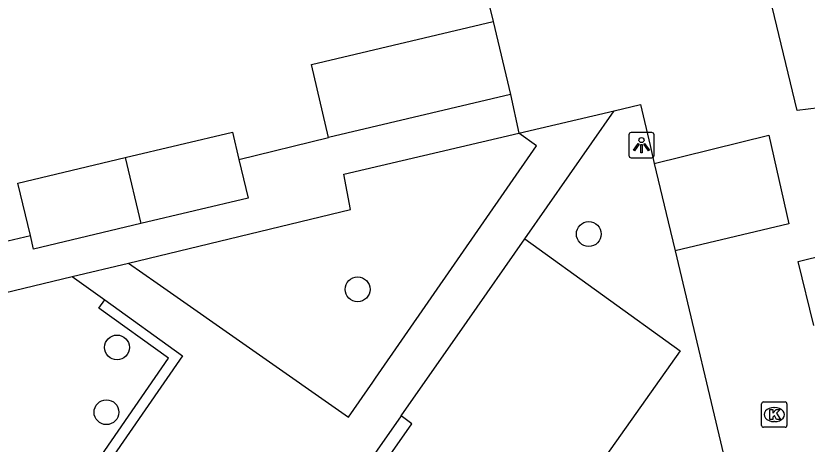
# Model space of a CAD drawing. Extents: x 158038 to 159242, y 380133 to 381214.
# Drawn here: x 158424.89 to 158456.08, y 381020.02 to 381036.91 of the extents above; entities that cross this region are included whole.
import ezdxf

# ---------------------------------------------------------------- set-up
doc = ezdxf.new("R2010")
doc.units = 0
for name, color, linetype in [('IMGEO_Boom', 7, 'Continuous'), ('IMGEO_Groenvoorziening', 7, 'Continuous'), ('IMGEO_Haag', 7, 'Continuous'), ('IMGEO_Kolk', 7, 'Continuous'), ('IMGEO_Lichtpunt', 7, 'Continuous'), ('IMGEO_Pand', 7, 'Continuous'), ('IMGEO_Rijbaan_lokaal_open', 7, 'Continuous'), ('IMGEO_Voetpad_open', 7, 'Continuous')]:
    doc.layers.add(name, color=color, linetype=linetype)

msp = doc.modelspace()

# ---------------------------------------------------------------- linework, layer by layer
at = {"layer": 'IMGEO_Boom'}
for centre in [(158447.477, 381028.305), (158438.363, 381026.126), (158428.881, 381023.835), (158428.465, 381021.282)]:
    msp.add_circle(centre, 0.489, dxfattribs=at)
at = {"layer": 'IMGEO_Groenvoorziening'}
msp.add_lwpolyline([(158444.953, 381028.123), (158451.072, 381023.701), (158444.25, 381014.048)], dxfattribs=at)
at = {"layer": 'IMGEO_Haag'}
for points in [[(158428.952, 381012.07), (158428.629, 381012.306), (158431.036, 381015.595), (158427.343, 381018.254), (158430.909, 381023.41), (158428.167, 381025.381), (158428.4, 381025.706)], [(158438.608, 381018.123), (158440.5, 381020.828), (158440.238, 381021.017), (158440.076, 381021.134)]]:
    msp.add_lwpolyline(points, dxfattribs=at)
at = {"layer": 'IMGEO_Kolk'}
for p, q in [((158454.287, 381020.764), (158454.287, 381021.616)), ((158454.362, 381021.69), (158455.214, 381021.69)), ((158455.288, 381021.616), (158455.288, 381020.764)), ((158454.775, 381021.47), (158454.8, 381021.47)), ((158455.214, 381020.69), (158454.362, 381020.69)), ((158454.798, 381020.91), (158454.773, 381020.91))]:
    msp.add_line(p, q, dxfattribs=at)
for points in [[(158454.287, 381020.764), (158454.287, 381021.616)], [(158454.362, 381021.69), (158455.214, 381021.69)], [(158455.288, 381021.616), (158455.288, 381020.764)], [(158454.608, 381021.39), (158454.731, 381021.39), (158454.731, 381021.239), (158454.861, 381021.39), (158455.025, 381021.39), (158454.879, 381021.239), (158455.032, 381020.99), (158454.88, 381020.99), (158454.795, 381021.154), (158454.731, 381021.087), (158454.731, 381020.99), (158454.608, 381020.99), (158454.608, 381021.39)], [(158455.214, 381020.69), (158454.362, 381020.69)]]:
    msp.add_lwpolyline(points, dxfattribs=at)
for centre, start, end in [((158454.364, 381021.614), 91.552, 178.448), ((158454.364, 381021.614), 91.552, 178.448), ((158455.212, 381021.614), 1.552, 88.448), ((158455.212, 381021.614), 1.552, 88.448), ((158454.364, 381020.766), 181.552, 268.448), ((158454.364, 381020.766), 181.552, 268.448), ((158455.212, 381020.766), 271.552, 358.448), ((158455.212, 381020.766), 271.552, 358.448)]:
    msp.add_arc(centre, 0.0765, start, end, dxfattribs=at)
for centre, major_axis, ratio, start_param, end_param in [((158454.774, 381021.19), (-0.387, 0.002), 0.722429, 4.712389, 7.853982), ((158454.799, 381021.19), (-0.39, 0.002), 0.717154, 1.570796, 4.712389)]:
    msp.add_ellipse(centre, major_axis=major_axis, ratio=ratio, start_param=start_param, end_param=end_param, dxfattribs=at)
at = {"layer": 'IMGEO_Lichtpunt'}
for p, q in [((158449.054, 381032.214), (158449.054, 381031.407)), ((158449.054, 381032.214), (158449.054, 381031.407)), ((158449.956, 381032.309), (158449.148, 381032.309)), ((158449.956, 381032.309), (158449.148, 381032.309)), ((158450.05, 381031.407), (158450.05, 381032.214)), ((158450.05, 381031.407), (158450.05, 381032.214)), ((158449.148, 381031.313), (158449.956, 381031.313)), ((158449.148, 381031.313), (158449.956, 381031.313))]:
    msp.add_line(p, q, dxfattribs=at)
for points in [[(158449.428, 381031.878), (158449.467, 381031.85), (158449.279, 381031.588), (158449.241, 381031.615), (158449.428, 381031.878)], [(158449.64, 381031.85), (158449.678, 381031.877), (158449.865, 381031.615), (158449.826, 381031.587), (158449.64, 381031.85)], [(158449.53, 381031.83), (158449.577, 381031.83), (158449.577, 381031.508), (158449.53, 381031.508), (158449.53, 381031.83)]]:
    msp.add_lwpolyline(points, dxfattribs=at)
msp.add_circle((158449.553, 381032.012), 0.0994, dxfattribs=at)
for centre, start, end in [((158449.148, 381032.214), 90, 180), ((158449.148, 381032.214), 90, 180), ((158449.956, 381032.214), 0, 90), ((158449.956, 381032.214), 0, 90), ((158449.148, 381031.407), 180, 270), ((158449.148, 381031.407), 180, 270), ((158449.956, 381031.407), 270, 0), ((158449.956, 381031.407), 270, 360)]:
    msp.add_arc(centre, 0.0946, start, end, dxfattribs=at)
at = {"layer": 'IMGEO_Pand'}
for points in [[(158437.221, 381032.112), (158436.54, 381034.986), (158443.704, 381036.682)], [(158443.704, 381036.682), (158444.384, 381033.808)], [(158444.384, 381033.808), (158437.221, 381032.112)], [(158429.202, 381031.318), (158433.428, 381032.319), (158433.682, 381031.246)], [(158425.464, 381028.252), (158424.975, 381030.317), (158429.202, 381031.318)], [(158429.202, 381031.318), (158429.818, 381028.717)], [(158433.682, 381031.246), (158434.044, 381029.718), (158429.818, 381028.717)], [(158429.818, 381028.717), (158425.591, 381027.716), (158425.464, 381028.252)]]:
    msp.add_lwpolyline(points, dxfattribs=at)
at = {"layer": 'IMGEO_Rijbaan_lokaal_open'}
for points in [[(158450.059, 381031.093), (158454.575, 381032.203), (158455.358, 381028.703), (158450.876, 381027.649)], [(158450.059, 381031.093), (158450.605, 381028.792), (158450.876, 381027.649)]]:
    msp.add_lwpolyline(points, dxfattribs=at)
at = {"layer": 'IMGEO_Voetpad_open'}
for points in [[(158457.904, 381027.768), (158457.268, 381030.374), (158456.56, 381033.275), (158455.688, 381033.178), (158451.746, 381049.535), (158449.198, 381048.972), (158447.16, 381057.585), (158445.882, 381062.985), (158445.185, 381065.93), (158446.037, 381066.108), (158444.595, 381071.862), (158445.397, 381071.992)], [(158442.007, 381043.589), (158443.704, 381036.682)], [(158444.384, 381033.808), (158444.72, 381032.288)], [(158448.471, 381033.166), (158449.51, 381033.409), (158449.891, 381031.802), (158450.059, 381031.093)], [(158444.72, 381032.288), (158448.471, 381033.166)], [(158444.953, 381028.123), (158448.471, 381033.166)], [(158429.33, 381027.164), (158438.087, 381029.268), (158437.818, 381030.672), (158444.72, 381032.288)], [(158429.33, 381027.164), (158430.457, 381026.375), (158438.007, 381021.09), (158438.958, 381022.461), (158439.072, 381022.626), (158445.415, 381031.779), (158444.72, 381032.288)], [(158433.682, 381031.246), (158437.221, 381032.112)], [(158422.771, 381027.617), (158425.464, 381028.252)], [(158440.076, 381021.134), (158442.677, 381024.861), (158444.953, 381028.123)], [(158450.876, 381027.649), (158452.967, 381018.839), (158448.591, 381011.684), (158447.784, 381011.494)], [(158456.344, 381024.702), (158455.724, 381027.218), (158457.904, 381027.768)], [(158427.113, 381026.631), (158429.33, 381027.164)], [(158426.169, 381011.402), (158422.911, 381025.622), (158427.113, 381026.631)], [(158427.113, 381026.631), (158428.4, 381025.706)], [(158428.4, 381025.706), (158431.461, 381023.506), (158427.895, 381018.349), (158431.597, 381015.684), (158428.952, 381012.07)], [(158440.076, 381021.134), (158438.188, 381018.427), (158438.35, 381018.31), (158438.608, 381018.123)]]:
    msp.add_lwpolyline(points, dxfattribs=at)

doc.saveas('drawing.dxf')
